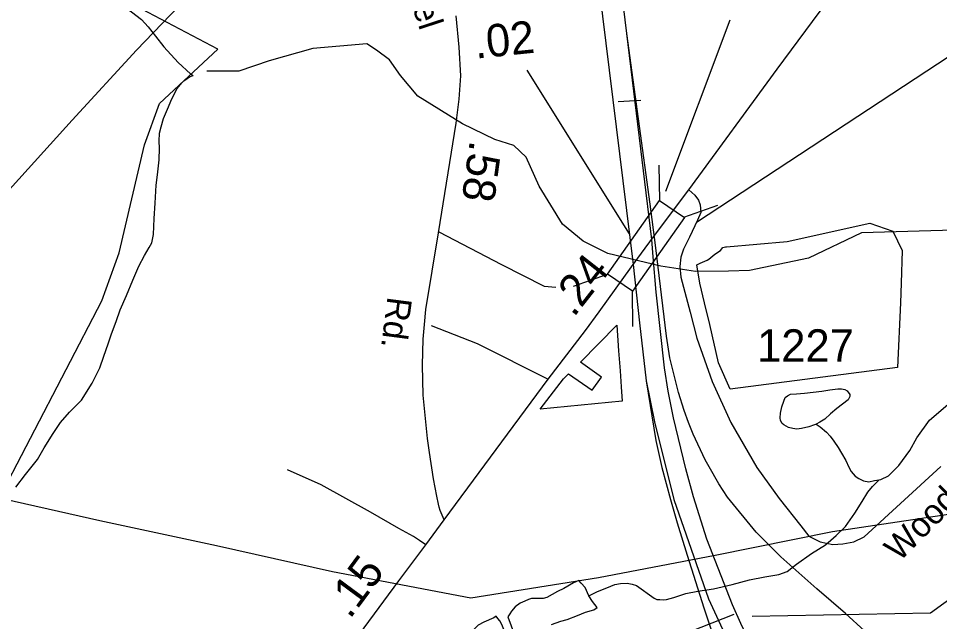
# Model space of a CAD drawing. Extents: x 2082433 to 2279600, y 546599 to 755198.
# Drawn here: x 2139852 to 2143397, y 598774 to 601095 of the extents above; entities that cross this region are included whole.
import ezdxf

# ---------------------------------------------------------------- set-up
doc = ezdxf.new("R2010")
doc.units = 0
for name, color, linetype in [('Exist Boundary Political City Limit New', 7, 'Continuous'), ('Exist Hydrographic Creek Single Shore', 7, 'Continuous'), ('Exist Hydrographic Misc Water Feature', 7, 'Continuous'), ('Exist Hydrographic Pond Under 1500 Sq Ft', 7, 'Continuous'), ('Exist Railroad Mainline', 7, 'Continuous'), ('Exist Road Non-System Type 51', 7, 'Continuous'), ('Exist Road Primary Interstate Divided Center Attributed', 7, 'Continuous'), ('Exist Road Primary Interstate Ramp 1 Lane Attributed', 7, 'Continuous'), ('Exist Road Primary Interstate Structure Ovrhead Sign CELL', 7, 'Continuous'), ('Exist Road Primary US Attributed', 7, 'Continuous'), ('Exist Road Primary US Mileage Hundredths English Label', 7, 'Continuous'), ('Exist Road Primary US Structure Standard Bridge CELL', 7, 'Continuous'), ('Exist Road Primary US Structure Standard Bridge Number Label', 7, 'Continuous'), ('Exist Road Secondary Mileage Hundredths English Label', 7, 'Continuous'), ('Exist Road Secondary Type 51 Attributed', 7, 'Continuous'), ('Exist Road Secondary Type 51 Label', 7, 'Continuous'), ('Exist Road Secondary Type 51 Number Label', 7, 'Continuous'), ('Exist Utilities Electrical Transmission Line', 7, 'Continuous'), ('Map Preparation Boundary City Limit Buffer Line', 7, 'Continuous')]:
    doc.layers.add(name, color=color, linetype=linetype)

msp = doc.modelspace()

# ---------------------------------------------------------------- linework, layer by layer
at = {"layer": 'Exist Boundary Political City Limit New'}
for points in [[(2143216.8, 600276.6), (2143252.5, 600202.6), (2143249.2, 600076.2), (2143245.8, 600000), (2143235.2, 599752.2), (2142591, 599668.4), (2142545.8, 599769.5), (2142512, 599917.1), (2142492, 600000), (2142473.5, 600076.2), (2142462.8, 600147.4), (2142474.8, 600153.4), (2142501.8, 600164.9), (2142508.2, 600169.1), (2142531.5, 600187.9), (2142553, 600202.6), (2142562.8, 600213), (2142572.5, 600216.6), (2142576.8, 600216.4), (2142810.5, 600237), (2143127.5, 600307), (2143216.8, 600276.6)], [(2142171.8, 599676.7), (2142175, 599622.5), (2141859, 599591.8), (2141949.8, 599707.6), (2141969.2, 599726.9), (2142060, 599664.2), (2142095, 599714.6), (2142014.5, 599771.7), (2142154.8, 599914.8), (2142161.5, 599815.5), (2142167.8, 599739.1), (2142171.8, 599676.7)]]:
    msp.add_lwpolyline(points, dxfattribs=at)
at = {"layer": 'Exist Hydrographic Creek Single Shore'}
for points in [[(2139759.9, 599215.8), (2140172.9, 600007.9), (2140238.9, 600193.5), (2140336.9, 600608.2), (2140394.8, 600767.7), (2140618.9, 600976.4)], [(2143496, 600281.8), (2143096, 600270.2), (2142892.3, 600172.1), (2142664.7, 600125), (2142584.8, 600122.9), (2142457.7, 600120.9), (2142324.4, 600141.4), (2142119.4, 600190.6), (2142025.1, 600237.8), (2141945.1, 600303.4), (2141855.9, 600449.3), (2141806, 600561.7), (2141757.9, 600606.2), (2141684.5, 600629.7), (2141561.1, 600689.6), (2141388.8, 600795.7), (2141321.7, 600875.5), (2141280, 600935.4), (2141230.1, 600973.5), (2141192.9, 600997), (2140984.3, 600978.9), (2140816.6, 600931.7), (2140700.5, 600892.7), (2140577.1, 600891.8)], [(2143169.9, 599320.2), (2143200.1, 599334.3), (2143239.8, 599374.5), (2143281.9, 599432.7), (2143309.4, 599480.8), (2143357.3, 599549), (2143428.5, 599609.2), (2143518.5, 599699.4), (2143557.9, 599737.6), (2143594.2, 599776), (2143625.6, 599814.2), (2143667.4, 599856.1), (2143719.3, 599882.3), (2143773.4, 599900.5), (2143831.4, 599907.1), (2143861.4, 599913.1), (2143899.1, 599933.4), (2143927.4, 599949.4), (2143948.9, 599961.6), (2143978.3, 599974)], [(2142921.2, 599533), (2142937.4, 599523.2), (2142961.2, 599503.4), (2142975.1, 599487.5), (2142989.3, 599467.6), (2143005.7, 599443.6), (2143019.4, 599421.6), (2143036, 599393.5), (2143047.9, 599367.9), (2143055.9, 599351.7), (2143071.9, 599333.8), (2143086.1, 599323.9), (2143104.3, 599315.9), (2143124, 599312.1), (2143145.9, 599316.1), (2143164, 599319.1)]]:
    msp.add_lwpolyline(points, dxfattribs=at)
at = {"layer": 'Exist Hydrographic Misc Water Feature'}
msp.add_line((2143164, 599319.1), (2143169.9, 599320.2), dxfattribs=at)
for points in [[(2140618.9, 600976.4), (2140058.9, 601273.1), (2139824.9, 601455.1), (2139165.9, 601661.9), (2138548.8, 601808.9), (2138273.9, 601926), (2138039.7, 602098.1), (2137888.8, 602288.1), (2137686.8, 602781), (2137484.8, 603162.3), (2137342.7, 603362), (2137175.8, 603486.7), (2137066.7, 603518.5), (2136775.7, 603508)], [(2140134.5, 601202.3), (2140220.9, 601164.5), (2140251.2, 601146.9), (2140287.3, 601120.8), (2140325.2, 601091.2), (2140351.1, 601063.3), (2140379.6, 601027.3), (2140411.8, 600985.6), (2140465.9, 600925.9), (2140513.9, 600882.1), (2140523.9, 600876.2)], [(2139841.3, 599291.5), (2139879, 599339.8), (2139924.8, 599397.7), (2139950.6, 599442.1), (2139986.1, 599497.9), (2140014.2, 599540.4), (2140048, 599580.2), (2140093.9, 599626.4), (2140135.2, 599690.8), (2140165.1, 599750.7), (2140181.1, 599794.9), (2140196.7, 599842.9), (2140210.6, 599880.9), (2140228, 599928.9), (2140243.8, 599973.2), (2140267.6, 600029.2), (2140291.8, 600087.2), (2140315.2, 600141.3), (2140337.1, 600183.3), (2140355.4, 600213.4), (2140365.2, 600231.4), (2140371, 600263.4), (2140374.5, 600325.7), (2140378.1, 600383.6), (2140382.2, 600453.5), (2140387.6, 600493.7), (2140393.3, 600551.6), (2140395.2, 600595.5), (2140393.5, 600623.4), (2140395.2, 600653.5), (2140401.3, 600677.7), (2140410.7, 600709.6), (2140424.9, 600745.5), (2140442.7, 600785.8), (2140462.4, 600825.8), (2140480.3, 600847.9), (2140492.2, 600857.9), (2140509.8, 600870.2), (2140523.9, 600876.2)], [(2142046.4, 598873.3), (2142052.4, 598875.6), (2142080.3, 598889.6), (2142116.2, 598903.7), (2142146.3, 598915.8), (2142168.2, 598920.1), (2142194.1, 598921.9), (2142214.2, 598918), (2142230.2, 598912.4), (2142298.5, 598864.3), (2142308.5, 598858.4), (2142320.4, 598858.6), (2142332.3, 598856.8), (2142346.2, 598858.7), (2142374.3, 598866.7), (2142420.7, 598881.2), (2142466, 598891.3), (2142526.1, 598899.7), (2142598, 598916), (2142665.7, 598934.1), (2142723.9, 598946.4), (2142777.9, 598954.5), (2142809.6, 598966.7), (2142845.5, 598994.9), (2142903.2, 599035.3), (2142957.3, 599069.2), (2142999.1, 599105.5), (2143035, 599139.8), (2143070.9, 599191.6), (2143098.2, 599235.8), (2143120.3, 599272.1), (2143138.1, 599294.2), (2143164, 599319.1)], [(2142046.4, 598873.3), (2142032.3, 598905.4), (2142017.9, 598921.4), (2142008.1, 598931.4), (2141988, 598923), (2141950.5, 598901.2), (2141926.3, 598889), (2141884.9, 598866.9), (2141870.5, 598862.6), (2141852.7, 598862.5), (2141826.6, 598862.3), (2141814.5, 598858.5), (2141800.8, 598852.4), (2141782.3, 598844.3), (2141762.7, 598830.2), (2141748.9, 598814.1), (2141743, 598804), (2141734.6, 598792.3), (2141777.2, 598678.4)], [(2141902.7, 598762.8), (2141938.8, 598775.2), (2141962.8, 598781.3), (2142002.8, 598797.1), (2142034.6, 598809.3), (2142066.5, 598819.5), (2142078.8, 598827.4), (2142060.6, 598851.2), (2142046.4, 598873.3)], [(2141607, 598745.5), (2141533.4, 598679.1), (2141523.4, 598667.3), (2141521.3, 598663.1), (2141521.5, 598653.4), (2141523.4, 598639.3), (2141531.6, 598619.4), (2141554.1, 598581.1), (2141582.2, 598543.6), (2141584.1, 598539.6), (2141617.9, 598561.7), (2141671.8, 598603.9), (2141711.4, 598629.9), (2141737.6, 598644.2), (2141757.3, 598658.3), (2141739.5, 598696.3), (2141711.4, 598762.1), (2141704.6, 598776.1), (2141697, 598785.8), (2141690.7, 598794.1), (2141680.8, 598787.9), (2141643.1, 598771.6), (2141621.2, 598759.5), (2141607, 598745.5)]]:
    msp.add_lwpolyline(points, dxfattribs=at)
at = {"layer": 'Exist Hydrographic Pond Under 1500 Sq Ft'}
msp.add_lwpolyline([(2142921.2, 599533), (2142914.8, 599531.1), (2142893.5, 599523), (2142865.2, 599516.7), (2142847.4, 599514.5), (2142831.2, 599516.6), (2142815.4, 599520.6), (2142797.6, 599530.6), (2142791.2, 599536.5), (2142785, 599548.3), (2142783.4, 599558.3), (2142785, 599576.3), (2142789.1, 599600.4), (2142796.9, 599622.3), (2142802.7, 599636.5), (2142811.1, 599642.5), (2142822.6, 599648.5), (2142846.4, 599650.6), (2142876.9, 599652.8), (2142942.9, 599661.1), (2142974.5, 599665.2), (2143004.7, 599669.2), (2143018.6, 599669.5), (2143032.3, 599667.4), (2143040.7, 599661.3), (2143050.8, 599647.6), (2143050.6, 599639.5), (2143044.8, 599627.5), (2143001, 599593.5), (2142977.2, 599573.2), (2142955, 599553), (2142935.1, 599541), (2142921.2, 599533)], dxfattribs=at)
at = {"layer": 'Exist Railroad Mainline'}
msp.add_lwpolyline([(2139743.5, 600355.6), (2140058, 600703.5), (2140306.3, 600973.6), (2140502.7, 601177.8), (2140687.7, 601376.4), (2140927.3, 601639.9), (2141081.3, 601818.2), (2141139.2, 601879.4)], dxfattribs=at)
at = {"layer": 'Exist Road Non-System Type 51'}
msp.add_line((2142160.2, 600775), (2142247.2, 600781.1), dxfattribs=at)
for points in [[(2141469.1, 600273.6), (2141711.2, 600148.5), (2141875.4, 600064.1), (2141920.2, 600060.9)], [(2141439.8, 599913), (2141617.3, 599844.1), (2141889.9, 599707.3)], [(2141419.6, 599068.8), (2141395.6, 599086.3), (2141371.7, 599101), (2141315.5, 599132.6), (2141206.2, 599194.5), (2141016.8, 599300.2), (2140886.9, 599358.1)]]:
    msp.add_lwpolyline(points, dxfattribs=at)
at = {"layer": 'Exist Road Primary Interstate Divided Center Attributed'}
for points in [[(2142289.3, 600244.4), (2142193.2, 601036.8), (2142088.2, 601902), (2141909.3, 603424.4), (2141828.1, 604097.7), (2141783.1, 604420.9), (2141758.2, 604671.4), (2141713.3, 604944.9), (2141667.4, 605151.5), (2141604.3, 605340.8), (2141289.8, 606102.6), (2140968.9, 606854.4), (2140672.2, 607566.5), (2140580.2, 607781.9), (2140439.4, 608117.8)], [(2140405.1, 608012.7), (2140582, 607576.6), (2140889.2, 606863.6), (2141159.6, 606209.1), (2141502.9, 605392.5), (2141566, 605203.1), (2141615.8, 605031), (2141646.4, 604902.9), (2141677, 604700.1), (2141755.4, 604013.5), (2141829, 603418.7), (2141994.4, 601957.5), (2142217.1, 600147.6)], [(2142337.4, 599751), (2142306, 600042.1), (2142294.8, 600177.3), (2142289.3, 600244.4)], [(2142217.1, 600147.6), (2142241.7, 599923.6), (2142267.7, 599700.8), (2142299, 599542.9), (2142374.5, 599243.4), (2142507.1, 598861.3)], [(2143355.1, 597641.7), (2143159.9, 597909), (2143041.9, 598069.5), (2142993.6, 598136.8), (2142948.7, 598200.3), (2142907.7, 598261.5), (2142860.4, 598337.1), (2142802.6, 598433.5), (2142745.6, 598533), (2142718.4, 598587.7), (2142683, 598657.1), (2142631.6, 598766.2), (2142599.9, 598838.3), (2142501.5, 599090.9), (2142449.8, 599253.8), (2142419.5, 599361.3), (2142372.9, 599558), (2142352.4, 599661.1), (2142337.4, 599751)], [(2142507.1, 598861.3), (2142629.2, 598596.7), (2142803, 598283.1), (2143031.3, 597951.1), (2143271.2, 597630)]]:
    msp.add_lwpolyline(points, dxfattribs=at)
at = {"layer": 'Exist Road Primary Interstate Ramp 1 Lane Attributed'}
for points in [[(2143212.4, 598625.9), (2143209.1, 598630.2), (2143108, 598738.4), (2143034.5, 598804.3), (2142924.3, 598899.5), (2142785.4, 599022.8), (2142691.3, 599117.9), (2142580, 599252.3), (2142547.6, 599303.8), (2142509.3, 599369.2), (2142494.7, 599396), (2142448.4, 599495.1), (2142430.3, 599540.2), (2142413.7, 599585.9), (2142391.5, 599655.4), (2142359.1, 599789.5), (2142346.2, 599872.3), (2142303.4, 600222.9), (2142283.2, 600380.7), (2142193.2, 601036.8)], [(2142267.7, 599700.8), (2142304.2, 599470.7), (2142327.7, 599366.4), (2142360.5, 599243.2), (2142386.6, 599153.6), (2142424.8, 599028.9), (2142489, 598827.2), (2142532.2, 598699.5)]]:
    msp.add_lwpolyline(points, dxfattribs=at)
at = {"layer": 'Exist Road Primary Interstate Structure Ovrhead Sign CELL'}
msp.add_line((2142436.8, 598735.7), (2142606.4, 598802.1), dxfattribs=at)
msp.add_lwpolyline([(2142675.3, 598794.7), (2143361.4, 598807), (2143851.5, 599162.2)], dxfattribs=at)
at = {"layer": 'Exist Road Primary US Attributed'}
for points in [[(2142431, 600436.1), (2142771.9, 600899.9), (2142962.4, 601157.6), (2143079.5, 601316.3), (2143276.8, 601569.3), (2143366, 601658.2), (2143471.9, 601760.5), (2143832.3, 602076.7), (2144263.2, 602457.9), (2144581.2, 602737.3), (2144811, 602936.1), (2144937.1, 603035.2), (2145061.1, 603119.9), (2145064.1, 603117.9), (2145164.1, 603180.5)], [(2142296, 600254.3), (2142431, 600436.1)], [(2142211.2, 600139.6), (2142249.7, 600191.3), (2142296, 600254.3)], [(2141490.5, 599165.5), (2141647.2, 599376.4), (2141889.9, 599707.3), (2142034, 599894.5), (2142086.9, 599966), (2142211.2, 600139.6)], [(2141028.5, 598538), (2141182.6, 598750.1), (2141316.2, 598931), (2141419.6, 599068.8), (2141490.5, 599165.5)]]:
    msp.add_lwpolyline(points, dxfattribs=at)
at = {"layer": 'Exist Road Primary US Mileage Hundredths English Label'}
for p, q in [((2142342.9, 600429.8), (2142591.1, 601089.8)), ((2142203.6, 600266.3), (2141810, 600896))]:
    msp.add_line(p, q, dxfattribs=at)
at = {"layer": 'Exist Road Primary US Structure Standard Bridge CELL'}
for p, q in [((2142319.5, 600394), (2142318.1, 600530.7)), ((2142412.9, 600330.1), (2142543.7, 600376.3)), ((2141987.9, 600064.8), (2142118.7, 600111)), ((2142215.6, 599909), (2142214.3, 600045.6))]:
    msp.add_line(p, q, dxfattribs=at)
msp.add_lwpolyline([(2142118.7, 600111), (2142319, 600394.3), (2142414.6, 600328.9), (2142214.3, 600045.6)], close=True, dxfattribs=at)
at = {"layer": 'Exist Road Primary US Structure Standard Bridge Number Label'}
msp.add_line((2142461.5, 600311.5), (2143611.6, 601067.6), dxfattribs=at)
at = {"layer": 'Exist Road Secondary Type 51 Attributed'}
for points in [[(2141490.5, 599165.5), (2141475, 599201.3), (2141470.9, 599213.7), (2141468.4, 599225.3), (2141461.9, 599256.3), (2141449.5, 599322.8), (2141433.4, 599424), (2141425.8, 599478.3), (2141409.5, 599644.6), (2141406.3, 599760.3), (2141409, 599860.1), (2141414.3, 599917.2), (2141419.9, 599975), (2141467.7, 600269.7), (2141535.7, 600692.3), (2141547.5, 600784.8), (2141553.9, 600873.7), (2141548.4, 600984.3), (2141535.7, 601105.9)], [(2142431, 600436.1), (2142454.9, 600415), (2142468.3, 600395.9), (2142475, 600377.7), (2142477.8, 600348.1), (2142465.4, 600319.4), (2142433.9, 600253.4), (2142410.9, 600206.6), (2142400.4, 600176.9), (2142397.5, 600140.6), (2142401.2, 600099.7), (2142437.3, 599964.7), (2142462.2, 599864.1), (2142521.7, 599697.6), (2142593, 599539.7), (2142693.5, 599366.7), (2142778.9, 599247.7), (2142862.1, 599141.7), (2142893.5, 599102.8), (2142936.7, 599081.2), (2142986.1, 599070.5), (2143024.3, 599072.7), (2143067.1, 599080.3), (2143106.4, 599099.6), (2143400.9, 599371)]]:
    msp.add_lwpolyline(points, dxfattribs=at)
at = {"layer": 'Exist Utilities Electrical Transmission Line'}
msp.add_lwpolyline([(2139715.4, 599264.4), (2140165.7, 599162.4), (2140613.9, 599066.4), (2141060.2, 598966.3), (2141592.5, 598864.7), (2142084, 598942.9), (2142533.5, 599028.8), (2142985, 599120.7), (2143430.6, 599186.6), (2143888, 599276.7), (2144347.6, 599358.6), (2144803.2, 599436.5), (2145256.7, 599514.5), (2145708.2, 599600.6), (2146173.6, 599684.5), (2146621.1, 599768.4)], dxfattribs=at)
at = {"layer": 'Map Preparation Boundary City Limit Buffer Line'}
for points in [[(2143216.8, 600276.6), (2143252.5, 600202.6), (2143249.2, 600076.2), (2143245.8, 600000), (2143235.2, 599752.2), (2142591, 599668.4), (2142545.8, 599769.5), (2142512, 599917.1), (2142492, 600000), (2142473.5, 600076.2), (2142462.8, 600147.4), (2142474.8, 600153.4), (2142501.8, 600164.9), (2142508.2, 600169.1), (2142531.5, 600187.9), (2142553, 600202.6), (2142562.8, 600213), (2142572.5, 600216.6), (2142576.8, 600216.4), (2142810.5, 600237), (2143127.5, 600307), (2143216.8, 600276.6)], [(2142171.8, 599676.7), (2142175, 599622.5), (2141859, 599591.8), (2141949.8, 599707.6), (2141969.2, 599726.9), (2142060, 599664.2), (2142095, 599714.6), (2142014.5, 599771.7), (2142154.8, 599914.8), (2142161.5, 599815.5), (2142167.8, 599739.1), (2142171.8, 599676.7)]]:
    msp.add_lwpolyline(points, dxfattribs=at)

# ---------------------------------------------------------------- texts
at = {"layer": 'Exist Road Primary US Mileage Hundredths English Label'}
for s, rotation, p in [('.02', 5.8067, (2141611.5, 600940.2)), ('.24', 51.8891, (2141988.4, 599941.7)), ('.15', 53.553, (2141127.1, 598780.1))]:
    msp.add_text(s, height=125, rotation=rotation, dxfattribs=at).set_placement(p)
at = {"layer": 'Exist Road Secondary Mileage Hundredths English Label'}
msp.add_text('.58', height=125, rotation=262.2268, dxfattribs=at).set_placement((2141589.3, 600628.9))
at = {"layer": 'Exist Road Secondary Type 51 Label'}
for s, rotation, p in [('Tarheel', 288.0969, (2141264, 601454.3)), ('Rd.', 262.6218, (2141272.6, 600026.8)), ('Woodmen', 45.1004, (2143241.8, 599000.9))]:
    msp.add_text(s, height=95, rotation=rotation, dxfattribs=at).set_placement(p)
at = {"layer": 'Exist Road Secondary Type 51 Number Label'}
msp.add_text('1227', height=125, dxfattribs=at).set_placement((2142694.5, 599773.7))

doc.saveas('drawing.dxf')
